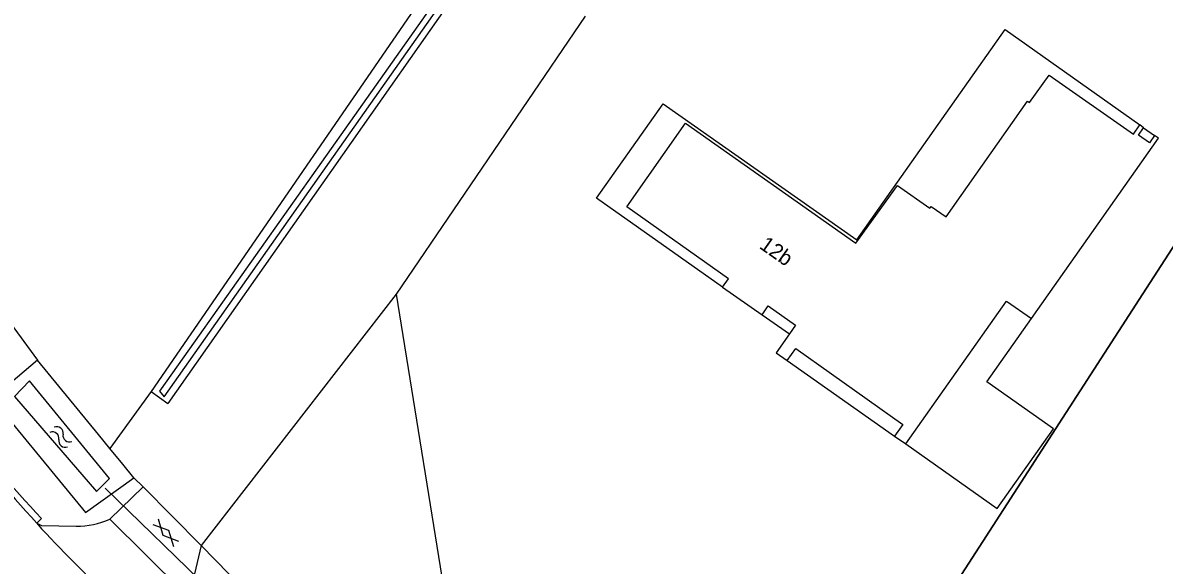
# Model space of a CAD drawing. Extents: x 136000 to 141000, y 400494 to 402006.
# Drawn here: x 136576.3 to 136651.8, y 401406.7 to 401442.6 of the extents above; entities that cross this region are included whole.
import ezdxf

# ---------------------------------------------------------------- set-up
doc = ezdxf.new("R2010")
doc.units = 0
for name, color, linetype in [('gg-afsc-erfafscheiding', 7, 'Continuous'), ('gg-afsc-lijn draadraster', 7, 'Continuous'), ('gg-anno-huisnummerreeks BGT', 7, 'Continuous'), ('gg-bbg-hoofdgebouw', 7, 'Continuous'), ('gg-bbg-luifel en loopbrug', 7, 'Continuous'), ('gg-knt-bronhoudergrens', 7, 'Continuous'), ('gg-knt-verharding', 7, 'Continuous'), ('gg-kntw-bovenkant insteek waterloop', 7, 'Continuous'), ('gg-kntw-waterlijn', 7, 'Continuous'), ('gg-kwrk-duiker nz buis', 7, 'Continuous'), ('gt-grn-vlakafsluiter', 7, 'Continuous'), ('gt-symb-gesloten verharding', 7, 'Continuous'), ('gt-symb-watersymbool', 7, 'Continuous')]:
    doc.layers.add(name, color=color, linetype=linetype)

# ---------------------------------------------------------------- blocks, each defined once
blk = doc.blocks.new('gt0-WA')
at = {"layer": 'gt-symb-watersymbool'}
for centre, start, end in [((-0.323, 0.022), 28.07249, 151.92751), ((0.427, 0.422), 208.07248, 331.92751), ((-0.323, -0.428), 28.07249, 151.92751), ((0.427, -0.028), 208.07248, 331.92751)]:
    blk.add_arc(centre, 0.425, start, end, dxfattribs=at)
blk = doc.blocks.new('gt0-GESVH1')
at = {"layer": 'gt-symb-gesloten verharding'}
for p, q in [((-0.992, -0.261), (0.008, 0.239)), ((0.008, -0.261), (-0.992, 0.239)), ((0.008, 0.239), (1.008, -0.261)), ((1.008, 0.239), (0.008, -0.261))]:
    blk.add_line(p, q, dxfattribs=at)

msp = doc.modelspace()

# ---------------------------------------------------------------- linework, layer by layer
at = {"layer": 'gg-afsc-erfafscheiding'}
for p, q in [((136583.688, 401412.465), (136584.29, 401411.856)), ((136588.129, 401407.976), (136589.994, 401406.091))]:
    msp.add_line(p, q, dxfattribs=at)
at = {"layer": 'gg-afsc-lijn draadraster'}
msp.add_lwpolyline([(136618.754, 401390.823), (136624.378, 401388.08), (136626.206, 401387.188), (136650.38, 401424.629), (136663.232, 401444.537), (136674.553, 401462.071), (136680.188, 401473.251)], dxfattribs=at)
at = {"layer": 'gg-bbg-hoofdgebouw'}
for p, q in [((136650.44, 401435.625), (136650.182, 401435.807)), ((136622.608, 401425.08), (136625.216, 401423.245)), ((136633.979, 401415.221), (136634.719, 401414.701))]:
    msp.add_line(p, q, dxfattribs=at)
for points in [[(136622.608, 401425.08), (136623.001, 401425.637), (136616.268, 401430.381), (136620.153, 401435.918), (136631.414, 401427.988), (136634.17, 401431.808), (136636.315, 401430.305), (136636.399, 401430.424), (136637.378, 401429.727), (136642.769, 401437.377), (136642.9, 401437.291), (136644.2, 401439.111), (136649.762, 401435.208), (136650.182, 401435.807)], [(136643.02, 401423.005), (136651.425, 401434.931), (136651.167, 401435.112)], [(136651.167, 401435.112), (136650.822, 401434.622), (136650.094, 401435.135), (136650.44, 401435.625)], [(136625.216, 401423.245), (136625.627, 401423.833), (136627.43, 401422.572), (136627.019, 401421.984)], [(136634.719, 401414.701), (136641.366, 401424.15), (136643.02, 401423.005)], [(136627.019, 401421.984), (136626.149, 401420.741), (136626.879, 401420.229)], [(136626.879, 401420.229), (136627.444, 401421.026), (136634.531, 401415.999), (136633.979, 401415.221)]]:
    msp.add_lwpolyline(points, dxfattribs=at)
at = {"layer": 'gg-bbg-luifel en loopbrug'}
for p, q in [((136650.44, 401435.625), (136651.167, 401435.112)), ((136625.216, 401423.245), (136627.019, 401421.984)), ((136626.879, 401420.229), (136633.979, 401415.221))]:
    msp.add_line(p, q, dxfattribs=at)
for points in [[(136622.608, 401425.08), (136614.276, 401430.957), (136618.668, 401437.217), (136631.473, 401428.214), (136641.281, 401442.123), (136650.182, 401435.807)], [(136634.719, 401414.701), (136640.753, 401410.443), (136644.473, 401415.714), (136640.071, 401418.82), (136643.02, 401423.005)]]:
    msp.add_lwpolyline(points, dxfattribs=at)
at = {"layer": 'gg-knt-bronhoudergrens'}
for p, q in [((136613.528, 401443.011), (136601.017, 401424.611)), ((136574.028, 401424.719), (136577.313, 401420.24)), ((136584.823, 401418.173), (136582.103, 401414.398))]:
    msp.add_line(p, q, dxfattribs=at)
for points in [[(136673.827, 401505.242), (136669.737, 401497.593), (136664.446, 401489.258), (136667.885, 401484.231), (136680.188, 401473.251), (136674.553, 401462.071), (136663.232, 401444.537), (136650.38, 401424.629), (136626.206, 401387.188)], [(136601.017, 401424.611), (136604.607, 401402.346), (136609.848, 401396.821), (136618.754, 401390.823), (136626.206, 401387.188)]]:
    msp.add_lwpolyline(points, dxfattribs=at)
at = {"layer": 'gg-knt-verharding'}
for p, q in [((136584.29, 401411.856), (136582.086, 401409.727)), ((136584.29, 401411.856), (136588.129, 401407.976)), ((136577.571, 401409.78), (136577.266, 401409.453)), ((136577.266, 401409.453), (136577.581, 401409.089)), ((136577.266, 401409.453), (136577.574, 401409.317)), ((136587.325, 401404.562), (136582.086, 401409.727)), ((136577.574, 401409.317), (136579.878, 401409.27)), ((136588.129, 401407.976), (136587.325, 401404.562))]:
    msp.add_line(p, q, dxfattribs=at)
for centre, radius, start, end in [((136635.713, 401464.336), 79.73, 217.02672, 223.17779), ((136649.787, 401475.285), 97.945, 217.19989, 222.23211), ((136579.982, 401414.329), 5.06, 268.82062, 294.56669), ((136705.438, 401530.129), 176.063, 223.43113, 227.99606), ((136683.552, 401507.563), 149.096, 222.26572, 225.93465)]:
    msp.add_arc(centre, radius, start, end, dxfattribs=at)
at = {"layer": 'gg-kntw-bovenkant insteek waterloop'}
for p, q in [((136577.313, 401420.24), (136574.293, 401417.684)), ((136581.34, 401415.328), (136577.313, 401420.24)), ((136584.823, 401418.173), (136585.929, 401417.376)), ((136582.103, 401414.398), (136581.34, 401415.328)), ((136582.955, 401413.359), (136582.103, 401414.398)), ((136583.688, 401412.465), (136582.955, 401413.359))]:
    msp.add_line(p, q, dxfattribs=at)
for points in [[(136727.056, 401619.727), (136726.69, 401619.291), (136712.593, 401599.177), (136683.031, 401557.633), (136660.371, 401525.153), (136643.331, 401501.421), (136606.049, 401449.066), (136584.823, 401418.173)], [(136727.944, 401618.419), (136713.744, 401598.655), (136683.765, 401556.213), (136661.003, 401524.069), (136643.291, 401498.748), (136606.424, 401446.596), (136585.929, 401417.376)], [(136574.293, 401417.684), (136580.479, 401410.16), (136583.688, 401412.465)]]:
    msp.add_lwpolyline(points, dxfattribs=at)
at = {"layer": 'gg-kntw-waterlijn'}
for points in [[(136727.44, 401619.488), (136726.924, 401618.793), (136714.682, 401601.113), (136706.445, 401589.441), (136695.89, 401574.669), (136666.014, 401532.172), (136656.203, 401518.51), (136628.438, 401479.182), (136616.612, 401462.429), (136598.262, 401436.437), (136587.362, 401420.997), (136585.379, 401418.187), (136585.695, 401417.825)], [(136585.695, 401417.825), (136603.026, 401442.458), (136617.03, 401462.362), (136668.644, 401535.468), (136727, 401617.717), (136727.367, 401618.235), (136727.903, 401618.983)], [(136575.786, 401417.84), (136581.222, 401411.565), (136582.066, 401412.421), (136576.781, 401418.888), (136575.786, 401417.84)]]:
    msp.add_lwpolyline(points, dxfattribs=at)
at = {"layer": 'gg-kwrk-duiker nz buis'}
msp.add_line((136589.735, 401404.057), (136581.786, 401411.786), dxfattribs=at)
at = {"layer": 'gt-grn-vlakafsluiter'}
msp.add_line((136601.017, 401424.611), (136588.129, 401407.976), dxfattribs=at)

# ---------------------------------------------------------------- block references
at = {"layer": 'gt-symb-gesloten verharding', "rotation": 132.77092864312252}
msp.add_blockref('gt0-GESVH1', (136585.796, 401408.806), dxfattribs=at)
at = {"layer": 'gt-symb-watersymbool', "rotation": -38.990994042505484}
msp.add_blockref('gt0-WA', (136578.823, 401415.204), dxfattribs=at)

# ---------------------------------------------------------------- texts
at = {"layer": 'gg-anno-huisnummerreeks BGT'}
msp.add_text('12b', height=1, rotation=324.9, dxfattribs=at).set_placement((136624.973, 401427.695))

doc.saveas('drawing.dxf')
